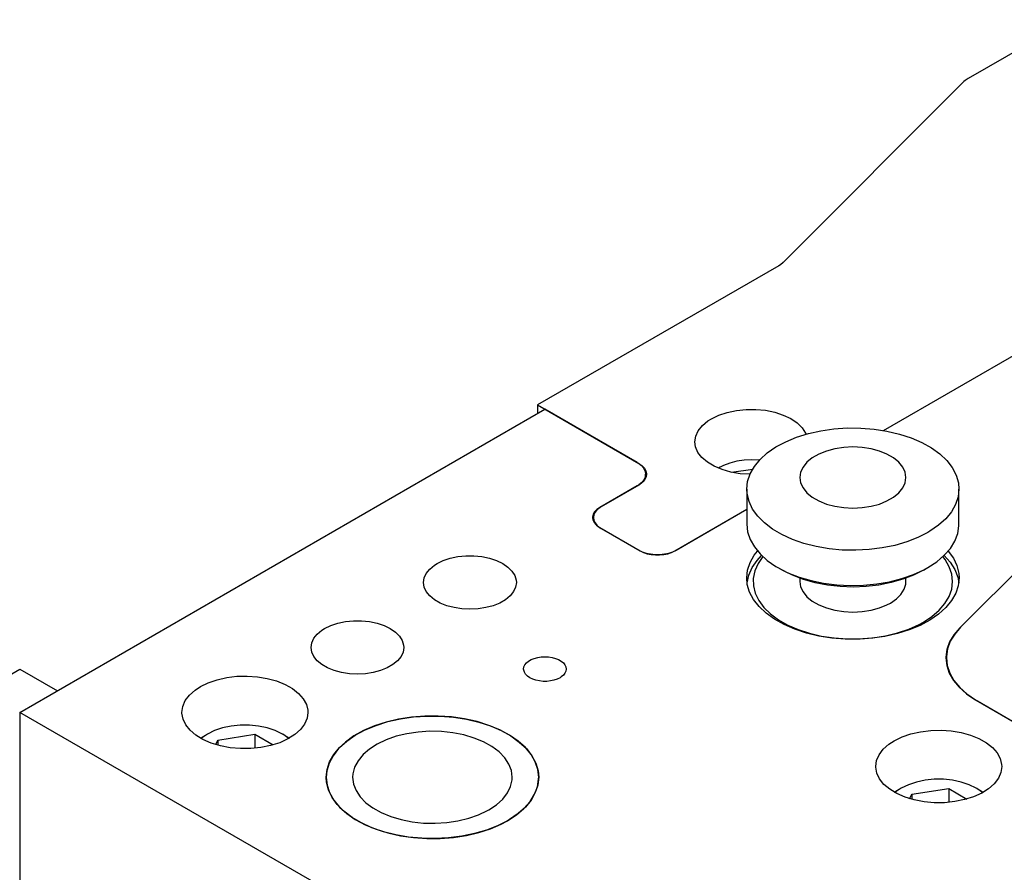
# Model space of a CAD drawing. Header units: inches. Extents: x 3 to 289, y 4 to 291.
# Tile 418 of 634: x 19.46 to 24.1, y 276.92 to 280.94. Entities that reach past the tile are written whole.
import ezdxf

# ---------------------------------------------------------------- set-up
doc = ezdxf.new("R2010")
doc.units = ezdxf.units.IN
doc.header["$LTSCALE"] = 0.5
doc.header["$MEASUREMENT"] = 0
doc.layers.add('DIE', color=7, linetype='Continuous')

msp = doc.modelspace()

# ---------------------------------------------------------------- linework, layer by layer
at = {"layer": 'DIE', "color": 9, "linetype": 'Continuous'}
for p, q in [((24.4072, 280.94), (23.927, 280.6628)), ((23.9071, 280.6478), (23.0543, 279.795)), ((23.913, 280.6531), (23.9071, 280.6478)), ((23.927, 280.6628), (23.913, 280.6531)), ((23.5274, 279.0032), (25.9169, 280.3828)), ((23.5274, 279.0032), (25.9098, 280.3787)), ((23.0543, 279.795), (23.0418, 279.7847)), ((23.0344, 279.78), (21.897, 279.1233)), ((23.0418, 279.7847), (23.0344, 279.78)), ((24.9614, 279.1462), (23.8876, 278.0724)), ((24.9608, 279.1456), (23.8914, 278.0762)), ((19.4575, 277.6741), (21.9323, 279.1029)), ((21.897, 279.1233), (22.3743, 278.8478)), ((21.897, 279.1233), (21.897, 279.0825)), ((22.3672, 278.8519), (21.9323, 279.1029)), ((22.7919, 279.0887), (22.8351, 279.0979)), ((22.8351, 279.0979), (22.8805, 279.1026)), ((22.8805, 279.1026), (22.9265, 279.1027)), ((22.9265, 279.1027), (22.9719, 279.0982)), ((22.9719, 279.0982), (23.0153, 279.0892)), ((22.6742, 279.0261), (22.7005, 279.048)), ((22.7005, 279.048), (22.7168, 279.0583)), ((22.7168, 279.0583), (22.752, 279.0754)), ((22.752, 279.0754), (22.7919, 279.0887)), ((23.0153, 279.0892), (23.0553, 279.0761)), ((23.0553, 279.0761), (23.0908, 279.0592)), ((23.0908, 279.0592), (23.1208, 279.039)), ((22.643, 278.9763), (22.6548, 279.002)), ((22.6548, 279.002), (22.6742, 279.0261)), ((23.1208, 279.039), (23.1442, 279.0161)), ((23.1442, 279.0161), (23.1604, 278.9912)), ((23.1742, 278.9889), (23.2332, 279.002)), ((23.2332, 279.002), (23.2946, 279.0108)), ((23.2946, 279.0108), (23.3574, 279.015)), ((23.3574, 279.015), (23.4206, 279.0146)), ((23.4206, 279.0146), (23.4832, 279.0096)), ((23.4832, 279.0096), (23.5442, 279.0001)), ((23.5442, 279.0001), (23.6027, 278.9863)), ((22.639, 278.9498), (22.643, 278.9763)), ((23.0672, 278.9503), (23.1186, 278.9715)), ((23.1186, 278.9715), (23.1742, 278.9889)), ((23.1604, 278.9912), (23.1628, 278.9857)), ((23.6027, 278.9863), (23.6576, 278.9682)), ((23.6576, 278.9682), (23.7082, 278.9463)), ((22.6423, 278.9256), (22.639, 278.9498)), ((22.6535, 278.8998), (22.6423, 278.9256)), ((22.9804, 278.8974), (23.0209, 278.9254)), ((23.0209, 278.9254), (23.0672, 278.9503)), ((23.2982, 278.9171), (23.2587, 278.9064)), ((23.3403, 278.9236), (23.2982, 278.9171)), ((23.3837, 278.9258), (23.3403, 278.9236)), ((23.4271, 278.9236), (23.3837, 278.9258)), ((23.4692, 278.9171), (23.4271, 278.9236)), ((23.5087, 278.9064), (23.4692, 278.9171)), ((23.7082, 278.9463), (23.7536, 278.9209)), ((23.7536, 278.9209), (23.7931, 278.8924)), ((22.6723, 278.8755), (22.6535, 278.8998)), ((22.698, 278.8534), (22.6723, 278.8755)), ((22.9192, 278.8337), (22.9463, 278.8667)), ((22.9463, 278.8667), (22.9804, 278.8974)), ((23.1922, 278.8742), (23.1672, 278.8536)), ((23.223, 278.892), (23.1922, 278.8742)), ((23.2587, 278.9064), (23.223, 278.892)), ((23.5444, 278.892), (23.5087, 278.9064)), ((23.5752, 278.8742), (23.5444, 278.892)), ((23.6002, 278.8536), (23.5752, 278.8742)), ((23.7931, 278.8924), (23.826, 278.8613)), ((23.826, 278.8613), (23.8519, 278.828)), ((22.3672, 278.8519), (22.3725, 278.8486)), ((22.3725, 278.8486), (22.3866, 278.8377)), ((22.3743, 278.8478), (22.3883, 278.8381)), ((22.3866, 278.8377), (22.3887, 278.8357)), ((22.3883, 278.8381), (22.3907, 278.836)), ((22.3887, 278.8357), (22.3986, 278.8234)), ((22.3907, 278.836), (22.401, 278.8249)), ((22.3986, 278.8234), (22.4047, 278.8103)), ((22.401, 278.8249), (22.4077, 278.813)), ((22.73, 278.8343), (22.698, 278.8534)), ((22.7672, 278.8186), (22.73, 278.8343)), ((22.8085, 278.8069), (22.7672, 278.8186)), ((22.8996, 278.799), (22.9192, 278.8337)), ((23.1487, 278.8308), (23.1375, 278.8065)), ((23.1672, 278.8536), (23.1487, 278.8308)), ((23.6186, 278.8308), (23.6002, 278.8536)), ((23.6299, 278.8065), (23.6186, 278.8308)), ((23.8519, 278.828), (23.8703, 278.7931)), ((22.3986, 278.7701), (22.3887, 278.7578)), ((22.4033, 278.7721), (22.3941, 278.7607)), ((22.4047, 278.7832), (22.3986, 278.7701)), ((22.409, 278.7842), (22.4033, 278.7721)), ((22.4047, 278.8103), (22.4067, 278.7967)), ((22.4067, 278.7967), (22.4047, 278.7832)), ((22.4067, 278.7783), (22.4067, 278.7967)), ((22.4077, 278.813), (22.4107, 278.8005)), ((22.4109, 278.7967), (22.409, 278.7842)), ((22.4107, 278.8005), (22.4109, 278.7967)), ((22.8527, 278.7994), (22.8085, 278.8069)), ((22.8985, 278.7965), (22.8527, 278.7994)), ((22.8877, 278.7632), (22.8996, 278.799)), ((23.1375, 278.8065), (23.1337, 278.7814)), ((23.1337, 278.7814), (23.1375, 278.7564)), ((23.6337, 278.7814), (23.6299, 278.8065)), ((23.6299, 278.7564), (23.6337, 278.7814)), ((23.8703, 278.7931), (23.8809, 278.7571)), ((22.3672, 278.7416), (22.1904, 278.6396)), ((22.3743, 278.7457), (22.1975, 278.6437)), ((22.3725, 278.7449), (22.3672, 278.7416)), ((22.3752, 278.7466), (22.3725, 278.7449)), ((22.3773, 278.7475), (22.3743, 278.7457)), ((22.3887, 278.7578), (22.3752, 278.7466)), ((22.3907, 278.7575), (22.3773, 278.7475)), ((22.3941, 278.7607), (22.3907, 278.7575)), ((22.8837, 278.7267), (22.8877, 278.7632)), ((22.8837, 278.7267), (22.8837, 278.561)), ((22.8852, 278.704), (22.8837, 278.7267)), ((23.1375, 278.7564), (23.1487, 278.7321)), ((23.1487, 278.7321), (23.1672, 278.7093)), ((23.6002, 278.7093), (23.6186, 278.7321)), ((23.6186, 278.7321), (23.6299, 278.7564)), ((23.8837, 278.7267), (23.8797, 278.6903)), ((23.8809, 278.7571), (23.8837, 278.7267)), ((23.8837, 278.561), (23.8837, 278.7267)), ((22.8942, 278.6678), (22.8852, 278.704)), ((23.1672, 278.7093), (23.1922, 278.6887)), ((23.1922, 278.6887), (23.223, 278.6709)), ((23.5444, 278.6709), (23.5752, 278.6887)), ((23.5752, 278.6887), (23.6002, 278.7093)), ((23.8797, 278.6903), (23.8677, 278.6545)), ((22.1756, 278.629), (22.1661, 278.6188)), ((22.1776, 278.6287), (22.1684, 278.6173)), ((22.1775, 278.6307), (22.1756, 278.629)), ((22.1904, 278.6396), (22.1775, 278.6307)), ((22.1792, 278.6303), (22.1776, 278.6287)), ((22.1922, 278.6404), (22.1792, 278.6303)), ((22.1975, 278.6437), (22.1922, 278.6404)), ((22.544, 278.4354), (22.8837, 278.6316)), ((22.551, 278.4395), (22.8837, 278.6316)), ((22.911, 278.6327), (22.8942, 278.6678)), ((22.9353, 278.599), (22.911, 278.6327)), ((23.223, 278.6709), (23.2587, 278.6564)), ((23.2587, 278.6564), (23.2982, 278.6458)), ((23.2982, 278.6458), (23.3403, 278.6393)), ((23.3403, 278.6393), (23.3837, 278.6371)), ((23.3837, 278.6371), (23.4271, 278.6393)), ((23.4271, 278.6393), (23.4692, 278.6458)), ((23.4692, 278.6458), (23.5087, 278.6564)), ((23.5087, 278.6564), (23.5444, 278.6709)), ((23.8677, 278.6545), (23.8481, 278.6198)), ((22.1569, 278.5964), (22.1567, 278.5926)), ((22.1567, 278.5926), (22.1585, 278.5811)), ((22.1598, 278.6078), (22.1569, 278.5964)), ((22.1661, 278.6188), (22.1598, 278.6078)), ((22.1628, 278.6052), (22.1609, 278.5926)), ((22.1609, 278.5926), (22.1609, 278.575)), ((22.1609, 278.5926), (22.1628, 278.5801)), ((22.1684, 278.6173), (22.1628, 278.6052)), ((22.9668, 278.5673), (22.9353, 278.599)), ((23.821, 278.5868), (23.7869, 278.5561)), ((23.8481, 278.6198), (23.821, 278.5868)), ((22.1585, 278.5811), (22.1637, 278.5699)), ((22.1628, 278.5801), (22.1684, 278.5679)), ((22.1637, 278.5699), (22.1721, 278.5594)), ((22.1684, 278.5679), (22.1776, 278.5565)), ((22.1721, 278.5594), (22.1756, 278.5562)), ((22.1756, 278.5562), (22.188, 278.5471)), ((22.1776, 278.5565), (22.1901, 278.5462)), ((22.188, 278.5471), (22.1904, 278.5457)), ((22.1901, 278.5462), (22.1922, 278.5448)), ((22.1904, 278.5457), (22.3813, 278.4354)), ((22.1922, 278.5448), (22.1975, 278.5416)), ((22.1975, 278.5416), (22.3743, 278.4395)), ((22.8837, 278.561), (22.8877, 278.5246)), ((23.005, 278.5382), (22.9668, 278.5673)), ((23.0492, 278.5122), (23.005, 278.5382)), ((23.7869, 278.5561), (23.7464, 278.5281)), ((23.8778, 278.517), (23.8835, 278.5534)), ((23.8835, 278.5534), (23.8837, 278.561)), ((22.8877, 278.5246), (22.8996, 278.4887)), ((23.0988, 278.4895), (23.0492, 278.5122)), ((23.1529, 278.4707), (23.0988, 278.4895)), ((23.6898, 278.4985), (23.6375, 278.478)), ((23.7372, 278.5226), (23.6898, 278.4985)), ((23.7464, 278.5281), (23.7372, 278.5226)), ((23.8643, 278.4814), (23.8778, 278.517)), ((22.8996, 278.4887), (22.9192, 278.454)), ((22.9192, 278.454), (22.9463, 278.4211)), ((23.2107, 278.4559), (23.1529, 278.4707)), ((23.2713, 278.4455), (23.2107, 278.4559)), ((23.3337, 278.4395), (23.2713, 278.4455)), ((23.5215, 278.4493), (23.4598, 278.4414)), ((23.5811, 278.4615), (23.5215, 278.4493)), ((23.6375, 278.478), (23.5811, 278.4615)), ((23.8145, 278.4145), (23.8431, 278.447)), ((23.8431, 278.447), (23.8643, 278.4814)), ((21.4533, 278.3899), (21.4863, 278.4009)), ((21.4863, 278.4009), (21.5222, 278.4084)), ((21.5222, 278.4084), (21.5597, 278.4123)), ((21.5597, 278.4123), (21.5978, 278.4123)), ((21.5978, 278.4123), (21.6354, 278.4084)), ((21.6354, 278.4084), (21.6712, 278.4009)), ((21.6712, 278.4009), (21.7042, 278.3899)), ((22.3743, 278.4395), (22.391, 278.4314)), ((22.3813, 278.4354), (22.3967, 278.428)), ((22.391, 278.4314), (22.4098, 278.4252)), ((22.3967, 278.428), (22.4141, 278.4222)), ((22.4098, 278.4252), (22.4303, 278.4209)), ((22.4141, 278.4222), (22.4329, 278.4183)), ((22.4303, 278.4209), (22.4518, 278.4187)), ((22.4329, 278.4183), (22.4526, 278.4163)), ((22.4518, 278.4187), (22.4736, 278.4187)), ((22.4526, 278.4163), (22.4727, 278.4163)), ((22.4727, 278.4163), (22.4924, 278.4183)), ((22.4736, 278.4187), (22.495, 278.4209)), ((22.4924, 278.4183), (22.5113, 278.4222)), ((22.495, 278.4209), (22.5155, 278.4252)), ((22.5113, 278.4222), (22.5286, 278.428)), ((22.5155, 278.4252), (22.5344, 278.4314)), ((22.5286, 278.428), (22.544, 278.4354)), ((22.5344, 278.4314), (22.551, 278.4395)), ((22.8991, 278.3802), (22.9187, 278.4149)), ((22.9187, 278.4149), (22.934, 278.4348)), ((22.932, 278.3908), (22.9533, 278.414)), ((22.9594, 278.4083), (22.9367, 278.3754)), ((22.9463, 278.4211), (22.9804, 278.3903)), ((23.3968, 278.4382), (23.3337, 278.4395)), ((23.4598, 278.4414), (23.3968, 278.4382)), ((23.779, 278.3843), (23.8145, 278.4145)), ((23.8186, 278.3945), (23.808, 278.4083)), ((23.814, 278.414), (23.8427, 278.3815)), ((23.8333, 278.4348), (23.8575, 278.401)), ((23.8575, 278.401), (23.874, 278.3658)), ((21.3893, 278.3496), (21.4112, 278.3676)), ((21.4112, 278.3676), (21.4241, 278.3757)), ((21.4241, 278.3757), (21.4533, 278.3899)), ((21.7042, 278.3899), (21.7335, 278.3757)), ((21.7335, 278.3757), (21.758, 278.3589)), ((21.758, 278.3589), (21.777, 278.3398)), ((22.8872, 278.3443), (22.8991, 278.3802)), ((22.8927, 278.3216), (22.9085, 278.357)), ((22.9085, 278.357), (22.932, 278.3908)), ((22.9367, 278.3754), (22.9216, 278.3411)), ((22.9804, 278.3903), (23.0209, 278.3623)), ((23.0209, 278.3623), (23.0301, 278.3569)), ((23.0301, 278.3569), (23.0513, 278.3446)), ((23.0301, 278.3569), (23.0775, 278.3327)), ((23.716, 278.3446), (23.7372, 278.3569)), ((23.7181, 278.3464), (23.7372, 278.3569)), ((23.7372, 278.3569), (23.779, 278.3843)), ((23.838, 278.3609), (23.8186, 278.3945)), ((23.8498, 278.3262), (23.838, 278.3609)), ((23.8427, 278.3815), (23.864, 278.3471)), ((23.874, 278.3658), (23.8828, 278.3296)), ((21.36, 278.2864), (21.3634, 278.3084)), ((21.3634, 278.3084), (21.3732, 278.3296)), ((21.3732, 278.3296), (21.3893, 278.3496)), ((21.777, 278.3398), (21.7901, 278.3191)), ((21.7901, 278.3191), (21.7967, 278.2974)), ((22.8832, 278.3079), (22.8872, 278.3443)), ((22.886, 278.2771), (22.8832, 278.3079)), ((22.8847, 278.2854), (22.8927, 278.3216)), ((22.9216, 278.3411), (22.9143, 278.306)), ((22.9143, 278.306), (22.9151, 278.2706)), ((23.053, 278.3437), (23.0513, 278.3446)), ((23.0992, 278.3205), (23.053, 278.3437)), ((23.0775, 278.3327), (23.1299, 278.3123)), ((23.1503, 278.3009), (23.0992, 278.3205)), ((23.1299, 278.3123), (23.1863, 278.2958)), ((23.1337, 278.3067), (23.1337, 278.2915)), ((23.5566, 278.2901), (23.6144, 278.3049)), ((23.6144, 278.3049), (23.6686, 278.3238)), ((23.6699, 278.3213), (23.619, 278.3016)), ((23.6337, 278.2915), (23.6337, 278.3067)), ((23.6686, 278.3238), (23.7181, 278.3464)), ((23.716, 278.3446), (23.6699, 278.3213)), ((23.8537, 278.2909), (23.8498, 278.3262)), ((23.864, 278.3471), (23.8777, 278.3115)), ((23.8777, 278.3115), (23.8827, 278.2854)), ((23.8842, 278.3079), (23.8802, 278.2714)), ((23.8828, 278.3296), (23.8842, 278.3079)), ((21.3634, 278.2645), (21.36, 278.2864)), ((21.3732, 278.2432), (21.3634, 278.2645)), ((21.7942, 278.2645), (21.7843, 278.2432)), ((21.7975, 278.2864), (21.7942, 278.2645)), ((21.7967, 278.2974), (21.7975, 278.2864)), ((22.8967, 278.2411), (22.886, 278.2771)), ((22.9151, 278.2706), (22.9238, 278.2356)), ((23.1337, 278.2915), (23.1375, 278.2665)), ((23.1375, 278.2665), (23.1487, 278.2422)), ((23.2054, 278.2854), (23.1503, 278.3009)), ((23.1863, 278.2958), (23.2458, 278.2835)), ((23.2635, 278.2742), (23.2054, 278.2854)), ((23.2458, 278.2835), (23.3075, 278.2757)), ((23.3237, 278.2674), (23.2635, 278.2742)), ((23.3075, 278.2757), (23.3705, 278.2724)), ((23.3848, 278.2651), (23.3237, 278.2674)), ((23.3705, 278.2724), (23.4337, 278.2738)), ((23.446, 278.2675), (23.3848, 278.2651)), ((23.4337, 278.2738), (23.496, 278.2797)), ((23.5061, 278.2745), (23.446, 278.2675)), ((23.496, 278.2797), (23.5566, 278.2901)), ((23.5641, 278.2859), (23.5061, 278.2745)), ((23.619, 278.3016), (23.5641, 278.2859)), ((23.6251, 278.2542), (23.6327, 278.279)), ((23.6327, 278.279), (23.6337, 278.2915)), ((23.8495, 278.2556), (23.8537, 278.2909)), ((23.8802, 278.2714), (23.8682, 278.2356)), ((21.3893, 278.2233), (21.3732, 278.2432)), ((21.4112, 278.2053), (21.3893, 278.2233)), ((21.7682, 278.2233), (21.7463, 278.2053)), ((21.7843, 278.2432), (21.7682, 278.2233)), ((22.9152, 278.2062), (22.8967, 278.2411)), ((22.9238, 278.2356), (22.9403, 278.2015)), ((23.1487, 278.2422), (23.1672, 278.2194)), ((23.1672, 278.2194), (23.1922, 278.1988)), ((23.5885, 278.2088), (23.6102, 278.2305)), ((23.6102, 278.2305), (23.6251, 278.2542)), ((23.8177, 278.1874), (23.8375, 278.2209)), ((23.8375, 278.2209), (23.8495, 278.2556)), ((23.8682, 278.2356), (23.8486, 278.2009)), ((21.4382, 278.1897), (21.4112, 278.2053)), ((21.4694, 278.1771), (21.4382, 278.1897)), ((21.504, 278.1678), (21.4694, 278.1771)), ((21.5408, 278.1621), (21.504, 278.1678)), ((21.6536, 278.1678), (21.6168, 278.1621)), ((21.6882, 278.1771), (21.6536, 278.1678)), ((21.7194, 278.1897), (21.6882, 278.1771)), ((21.7463, 278.2053), (21.7194, 278.1897)), ((22.9412, 278.1729), (22.9152, 278.2062)), ((22.9403, 278.2015), (22.9644, 278.169)), ((22.9742, 278.1417), (22.9412, 278.1729)), ((22.9644, 278.169), (22.9956, 278.1385)), ((23.1922, 278.1988), (23.223, 278.181)), ((23.223, 278.181), (23.2587, 278.1665)), ((23.2587, 278.1665), (23.2982, 278.1559)), ((23.4692, 278.1559), (23.5087, 278.1665)), ((23.5087, 278.1665), (23.5444, 278.181)), ((23.5444, 278.181), (23.5604, 278.1895)), ((23.5604, 278.1895), (23.5885, 278.2088)), ((23.8215, 278.1679), (23.7874, 278.1371)), ((23.7905, 278.1557), (23.8177, 278.1874)), ((23.8486, 278.2009), (23.8215, 278.1679)), ((21.5788, 278.1601), (21.5408, 278.1621)), ((21.6168, 278.1621), (21.5788, 278.1601)), ((23.0137, 278.1132), (22.9742, 278.1417)), ((22.9956, 278.1385), (23.0334, 278.1106)), ((23.2982, 278.1559), (23.3403, 278.1494)), ((23.3403, 278.1494), (23.3837, 278.1472)), ((23.3837, 278.1472), (23.4271, 278.1494)), ((23.4271, 278.1494), (23.4692, 278.1559)), ((23.716, 278.0997), (23.7564, 278.1263)), ((23.7874, 278.1371), (23.7469, 278.1091)), ((23.7564, 278.1263), (23.7905, 278.1557)), ((20.8938, 278.0696), (20.923, 278.0837)), ((20.923, 278.0837), (20.956, 278.0947)), ((20.956, 278.0947), (20.9918, 278.1022)), ((20.9918, 278.1022), (21.0294, 278.1061)), ((21.0294, 278.1061), (21.0675, 278.1061)), ((21.0675, 278.1061), (21.1051, 278.1022)), ((21.1051, 278.1022), (21.1409, 278.0947)), ((21.1409, 278.0947), (21.1739, 278.0837)), ((21.1739, 278.0837), (21.2031, 278.0696)), ((23.0592, 278.0878), (23.0137, 278.1132)), ((23.0334, 278.1106), (23.0771, 278.0859)), ((23.1099, 278.066), (23.0592, 278.0878)), ((23.0771, 278.0859), (23.1261, 278.0646)), ((23.6468, 278.0667), (23.6953, 278.0884)), ((23.7006, 278.0842), (23.6492, 278.0629)), ((23.6953, 278.0884), (23.716, 278.0997)), ((23.7469, 278.1091), (23.7006, 278.0842)), ((23.8876, 278.0724), (23.8598, 278.04)), ((23.8914, 278.0762), (23.8634, 278.0435)), ((20.8429, 278.0235), (20.859, 278.0434)), ((20.859, 278.0434), (20.8809, 278.0614)), ((20.8809, 278.0614), (20.8938, 278.0696)), ((21.2031, 278.0696), (21.2276, 278.0527)), ((21.2276, 278.0527), (21.2467, 278.0336)), ((21.2467, 278.0336), (21.2597, 278.0129)), ((23.1649, 278.048), (23.1099, 278.066)), ((23.1261, 278.0646), (23.1794, 278.0472)), ((23.2234, 278.0341), (23.1649, 278.048)), ((23.1794, 278.0472), (23.2362, 278.0339)), ((23.2845, 278.0246), (23.2234, 278.0341)), ((23.2362, 278.0339), (23.2955, 278.025)), ((23.4176, 278.0209), (23.4784, 278.0258)), ((23.5346, 278.0324), (23.4732, 278.0236)), ((23.4784, 278.0258), (23.5375, 278.0351)), ((23.5936, 278.0455), (23.5346, 278.0324)), ((23.5375, 278.0351), (23.5939, 278.0489)), ((23.6492, 278.0629), (23.5936, 278.0455)), ((23.5939, 278.0489), (23.6468, 278.0667)), ((23.8598, 278.04), (23.8394, 278.0059)), ((23.8634, 278.0435), (23.8426, 278.0091)), ((20.8297, 277.9803), (20.833, 278.0022)), ((20.833, 277.9583), (20.8297, 277.9803)), ((20.833, 278.0022), (20.8429, 278.0235)), ((21.2597, 278.0129), (21.2664, 277.9913)), ((21.2672, 277.9803), (21.2639, 277.9583)), ((21.2664, 277.9913), (21.2672, 277.9803)), ((23.3471, 278.0197), (23.2845, 278.0246)), ((23.2955, 278.025), (23.3564, 278.0206)), ((23.4104, 278.0193), (23.3471, 278.0197)), ((23.3564, 278.0206), (23.4176, 278.0209)), ((23.4732, 278.0236), (23.4104, 278.0193)), ((23.8394, 278.0059), (23.8268, 277.9705)), ((23.8426, 278.0091), (23.8296, 277.9733)), ((20.8429, 277.9371), (20.833, 277.9583)), ((20.859, 277.9171), (20.8429, 277.9371)), ((21.254, 277.9371), (21.2379, 277.9171)), ((21.2639, 277.9583), (21.254, 277.9371)), ((21.8821, 277.9284), (21.898, 277.9327)), ((21.898, 277.9327), (21.9149, 277.9353)), ((21.9149, 277.9353), (21.9323, 277.9362)), ((21.9323, 277.9362), (21.9498, 277.9353)), ((21.9498, 277.9353), (21.9667, 277.9327)), ((21.9667, 277.9327), (21.9826, 277.9284)), ((23.8268, 277.9705), (23.822, 277.9345)), ((23.822, 277.9345), (23.822, 277.9309)), ((23.8296, 277.9733), (23.8245, 277.937)), ((23.8245, 277.937), (23.8245, 277.9319)), ((20.8809, 277.8991), (20.859, 277.9171)), ((20.9078, 277.8835), (20.8809, 277.8991)), ((21.216, 277.8991), (21.1891, 277.8835)), ((21.2379, 277.9171), (21.216, 277.8991)), ((21.8318, 277.8782), (21.8334, 277.8883)), ((21.8334, 277.8883), (21.8379, 277.898)), ((21.8379, 277.898), (21.8453, 277.9072)), ((21.8453, 277.9072), (21.8553, 277.9155)), ((21.8553, 277.9155), (21.8677, 277.9226)), ((21.8677, 277.9226), (21.8821, 277.9284)), ((21.9826, 277.9284), (21.9969, 277.9226)), ((21.9969, 277.9226), (22.0093, 277.9155)), ((22.0093, 277.9155), (22.0194, 277.9072)), ((22.0194, 277.9072), (22.0268, 277.898)), ((22.0268, 277.898), (22.0313, 277.8883)), ((22.0313, 277.8883), (22.0328, 277.8782)), ((23.822, 277.9309), (23.826, 277.8949)), ((23.8245, 277.9319), (23.8245, 277.9024)), ((23.8245, 277.9319), (23.8284, 277.8955)), ((23.826, 277.8949), (23.8379, 277.8594)), ((23.8284, 277.8955), (23.8404, 277.8596)), ((20.4324, 277.8382), (20.48, 277.8441)), ((20.48, 277.8441), (20.5287, 277.8454)), ((20.5287, 277.8454), (20.577, 277.8421)), ((20.577, 277.8421), (20.6238, 277.8342)), ((20.9391, 277.8709), (20.9078, 277.8835)), ((20.9736, 277.8616), (20.9391, 277.8709)), ((21.0105, 277.8559), (20.9736, 277.8616)), ((21.0484, 277.854), (21.0105, 277.8559)), ((21.0864, 277.8559), (21.0484, 277.854)), ((21.1233, 277.8616), (21.0864, 277.8559)), ((21.1578, 277.8709), (21.1233, 277.8616)), ((21.1891, 277.8835), (21.1578, 277.8709)), ((21.8322, 277.8731), (21.8318, 277.8782)), ((21.8353, 277.8632), (21.8322, 277.8731)), ((21.8412, 277.8537), (21.8353, 277.8632)), ((21.85, 277.8449), (21.8412, 277.8537)), ((21.8613, 277.8372), (21.85, 277.8449)), ((22.0093, 277.8409), (22.0034, 277.8372)), ((22.0194, 277.8492), (22.0093, 277.8409)), ((22.0268, 277.8583), (22.0194, 277.8492)), ((22.0313, 277.8681), (22.0268, 277.8583)), ((22.0328, 277.8782), (22.0313, 277.8681)), ((23.8379, 277.8594), (23.8575, 277.8251)), ((23.8404, 277.8596), (23.86, 277.8249)), ((20.283, 277.7787), (20.3082, 277.7953)), ((20.3082, 277.7953), (20.3453, 277.8135)), ((20.3453, 277.8135), (20.3871, 277.8279)), ((20.3871, 277.8279), (20.4324, 277.8382)), ((20.6238, 277.8342), (20.6677, 277.8221)), ((20.6677, 277.8221), (20.7076, 277.806)), ((20.7076, 277.806), (20.7424, 277.7863)), ((21.8747, 277.8307), (21.8613, 277.8372)), ((21.8899, 277.8256), (21.8747, 277.8307)), ((21.9063, 277.8221), (21.8899, 277.8256)), ((21.9236, 277.8204), (21.9063, 277.8221)), ((21.9411, 277.8204), (21.9236, 277.8204)), ((21.9583, 277.8221), (21.9411, 277.8204)), ((21.9748, 277.8256), (21.9583, 277.8221)), ((21.99, 277.8307), (21.9748, 277.8256)), ((22.0034, 277.8372), (21.99, 277.8307)), ((23.8575, 277.8251), (23.8846, 277.7925)), ((23.86, 277.8249), (23.8871, 277.792)), ((20.2371, 277.7294), (20.2565, 277.7551)), ((20.2565, 277.7551), (20.283, 277.7787)), ((20.7424, 277.7863), (20.7712, 277.7637)), ((20.7712, 277.7637), (20.7932, 277.7386)), ((23.8846, 277.7925), (23.9186, 277.7622)), ((23.8871, 277.792), (23.9212, 277.7612)), ((23.9186, 277.7622), (23.9591, 277.7347)), ((23.9212, 277.7612), (23.9617, 277.7332)), ((20.2212, 277.6741), (20.2252, 277.7021)), ((20.2252, 277.7021), (20.2371, 277.7294)), ((20.7932, 277.7386), (20.8077, 277.7117)), ((20.8077, 277.7117), (20.8145, 277.6839)), ((23.9591, 277.7347), (23.9655, 277.7309)), ((23.9617, 277.7332), (23.9709, 277.7278)), ((23.9655, 277.7309), (25.0008, 277.1332)), ((23.9709, 277.7278), (24.9937, 277.1373)), ((24.0537, 275.0205), (19.4575, 277.6741)), ((19.4575, 277.6741), (19.4575, 276.4493)), ((20.2213, 277.6703), (20.2212, 277.6741)), ((20.2264, 277.6424), (20.2213, 277.6703)), ((20.815, 277.6741), (20.811, 277.6461)), ((20.8145, 277.6839), (20.815, 277.6741)), ((21.3657, 277.6563), (21.303, 277.6513)), ((21.3122, 277.6523), (21.375, 277.6566)), ((21.429, 277.6566), (21.3657, 277.6563)), ((21.375, 277.6566), (21.4383, 277.6563)), ((21.4918, 277.6523), (21.429, 277.6566)), ((21.4383, 277.6563), (21.501, 277.6513)), ((20.2393, 277.6153), (20.2264, 277.6424)), ((20.2597, 277.5897), (20.2393, 277.6153)), ((20.7991, 277.6188), (20.7797, 277.593)), ((20.811, 277.6461), (20.7991, 277.6188)), ((21.1283, 277.61), (21.0776, 277.5882)), ((21.0848, 277.5916), (21.1362, 277.6129)), ((21.1834, 277.628), (21.1283, 277.61)), ((21.1362, 277.6129), (21.1918, 277.6303)), ((21.2419, 277.6419), (21.1834, 277.628)), ((21.1918, 277.6303), (21.2508, 277.6435)), ((21.303, 277.6513), (21.2419, 277.6419)), ((21.2508, 277.6435), (21.3122, 277.6523)), ((21.5532, 277.6435), (21.4918, 277.6523)), ((21.501, 277.6513), (21.5621, 277.6419)), ((21.6122, 277.6303), (21.5532, 277.6435)), ((21.5621, 277.6419), (21.6206, 277.628)), ((21.6678, 277.6129), (21.6122, 277.6303)), ((21.6206, 277.628), (21.6757, 277.61)), ((21.7192, 277.5916), (21.6678, 277.6129)), ((21.6757, 277.61), (21.7264, 277.5882)), ((20.287, 277.5665), (20.2597, 277.5897)), ((20.3206, 277.5461), (20.287, 277.5665)), ((20.7532, 277.5694), (20.7204, 277.5486)), ((20.7797, 277.593), (20.7532, 277.5694)), ((21.0321, 277.5628), (20.9925, 277.5343)), ((20.9979, 277.5387), (21.0384, 277.5668)), ((21.0776, 277.5882), (21.0321, 277.5628)), ((21.0384, 277.5668), (21.0848, 277.5916)), ((21.2311, 277.5613), (21.1842, 277.5449)), ((21.2816, 277.5735), (21.2311, 277.5613)), ((21.3347, 277.5815), (21.2816, 277.5735)), ((21.3892, 277.5848), (21.3347, 277.5815)), ((21.444, 277.5836), (21.3892, 277.5848)), ((21.4978, 277.5778), (21.444, 277.5836)), ((21.5497, 277.5675), (21.4978, 277.5778)), ((21.5984, 277.553), (21.5497, 277.5675)), ((21.7656, 277.5668), (21.7192, 277.5916)), ((21.7264, 277.5882), (21.7719, 277.5628)), ((21.8061, 277.5387), (21.7656, 277.5668)), ((21.7719, 277.5628), (21.8115, 277.5343)), ((23.6157, 277.5583), (23.6575, 277.5727)), ((23.6575, 277.5727), (23.7028, 277.583)), ((23.7028, 277.583), (23.7504, 277.5889)), ((23.7504, 277.5889), (23.7991, 277.5902)), ((23.7991, 277.5902), (23.8474, 277.5869)), ((23.8474, 277.5869), (23.8942, 277.5791)), ((23.8942, 277.5791), (23.9381, 277.567)), ((23.9381, 277.567), (23.978, 277.5508)), ((20.3595, 277.5292), (20.3206, 277.5461)), ((20.4026, 277.5162), (20.3595, 277.5292)), ((20.4489, 277.5074), (20.4026, 277.5162)), ((20.6395, 277.5177), (20.5936, 277.5083)), ((20.6822, 277.5312), (20.6395, 277.5177)), ((20.7204, 277.5486), (20.6822, 277.5312)), ((20.9925, 277.5343), (20.9594, 277.5032)), ((20.9638, 277.5079), (20.9979, 277.5387)), ((21.142, 277.5247), (21.1053, 277.5012)), ((21.1842, 277.5449), (21.142, 277.5247)), ((21.6429, 277.5346), (21.5984, 277.553)), ((21.6823, 277.5126), (21.6429, 277.5346)), ((21.8402, 277.5079), (21.8061, 277.5387)), ((21.8115, 277.5343), (21.8446, 277.5032)), ((23.5269, 277.5), (23.5534, 277.5236)), ((23.5534, 277.5236), (23.5786, 277.5401)), ((23.5786, 277.5401), (23.6157, 277.5583)), ((23.978, 277.5508), (24.0128, 277.5312)), ((24.0128, 277.5312), (24.0416, 277.5085)), ((20.497, 277.5031), (20.4489, 277.5074)), ((20.5457, 277.5034), (20.497, 277.5031)), ((20.5936, 277.5083), (20.5457, 277.5034)), ((20.9334, 277.4699), (20.9148, 277.435)), ((20.9171, 277.4402), (20.9368, 277.4749)), ((20.9594, 277.5032), (20.9334, 277.4699)), ((20.9368, 277.4749), (20.9638, 277.5079)), ((21.0749, 277.4749), (21.0514, 277.4463)), ((21.1053, 277.5012), (21.0749, 277.4749)), ((21.7158, 277.4875), (21.6823, 277.5126)), ((21.7426, 277.4599), (21.7158, 277.4875)), ((21.8672, 277.4749), (21.8402, 277.5079)), ((21.8446, 277.5032), (21.8706, 277.4699)), ((21.8869, 277.4402), (21.8672, 277.4749)), ((21.8706, 277.4699), (21.8892, 277.435)), ((23.4956, 277.4469), (23.5075, 277.4742)), ((23.5075, 277.4742), (23.5269, 277.5)), ((24.0416, 277.5085), (24.0635, 277.4834)), ((24.0635, 277.4834), (24.0781, 277.4566)), ((20.9148, 277.435), (20.9041, 277.399)), ((20.9052, 277.4043), (20.9171, 277.4402)), ((21.0514, 277.4463), (21.0354, 277.416)), ((21.7621, 277.4303), (21.7426, 277.4599)), ((21.774, 277.3994), (21.7621, 277.4303)), ((21.8988, 277.4043), (21.8869, 277.4402)), ((21.8892, 277.435), (21.8999, 277.399)), ((23.4916, 277.4189), (23.4956, 277.4469)), ((24.0781, 277.4566), (24.0849, 277.4287)), ((24.0849, 277.4287), (24.0854, 277.4189)), ((20.9012, 277.3679), (20.9052, 277.4043)), ((20.9041, 277.399), (20.9012, 277.3679)), ((21.0271, 277.3847), (21.026, 277.3679)), ((21.0354, 277.416), (21.0271, 277.3847)), ((21.778, 277.3679), (21.774, 277.3994)), ((21.9028, 277.3679), (21.8988, 277.4043)), ((21.8999, 277.399), (21.9028, 277.3679)), ((23.4917, 277.4152), (23.4916, 277.4189)), ((23.4967, 277.3872), (23.4917, 277.4152)), ((23.5096, 277.3601), (23.4967, 277.3872)), ((24.0814, 277.3909), (24.0695, 277.3636)), ((24.0854, 277.4189), (24.0814, 277.3909)), ((20.9012, 277.3679), (20.9052, 277.3314)), ((20.9028, 277.3445), (20.9012, 277.3679)), ((20.9119, 277.3084), (20.9028, 277.3445)), ((20.9052, 277.3314), (20.9171, 277.2956)), ((21.026, 277.3679), (21.03, 277.3363)), ((21.03, 277.3363), (21.0419, 277.3054)), ((21.7704, 277.3244), (21.7774, 277.3558)), ((21.7774, 277.3558), (21.778, 277.3679)), ((21.8988, 277.3314), (21.8869, 277.2956)), ((21.8969, 277.3237), (21.9026, 277.3601)), ((21.9028, 277.3679), (21.8988, 277.3314)), ((21.9026, 277.3601), (21.9028, 277.3679)), ((23.53, 277.3346), (23.5096, 277.3601)), ((23.5574, 277.3113), (23.53, 277.3346)), ((24.0501, 277.3379), (24.0236, 277.3143)), ((24.0695, 277.3636), (24.0501, 277.3379)), ((20.9288, 277.2732), (20.9119, 277.3084)), ((20.9171, 277.2956), (20.9368, 277.2608)), ((21.0419, 277.3054), (21.0614, 277.2759)), ((21.7331, 277.265), (21.7555, 277.2939)), ((21.7555, 277.2939), (21.7704, 277.3244)), ((21.8621, 277.2536), (21.8834, 277.288)), ((21.8869, 277.2956), (21.8672, 277.2608)), ((21.8834, 277.288), (21.8969, 277.3237)), ((23.5909, 277.291), (23.5574, 277.3113)), ((23.6298, 277.2741), (23.5909, 277.291)), ((23.9908, 277.2935), (23.9526, 277.2761)), ((24.0236, 277.3143), (23.9908, 277.2935)), ((20.9533, 277.2395), (20.9288, 277.2732)), ((20.9368, 277.2608), (20.9638, 277.2278)), ((20.9849, 277.2079), (20.9533, 277.2395)), ((21.0614, 277.2759), (21.0882, 277.2483)), ((21.0882, 277.2483), (21.1217, 277.2232)), ((21.6679, 277.2144), (21.7037, 277.2383)), ((21.7037, 277.2383), (21.7331, 277.265)), ((21.8335, 277.2211), (21.8621, 277.2536)), ((21.8672, 277.2608), (21.8402, 277.2278)), ((23.673, 277.261), (23.6298, 277.2741)), ((23.7192, 277.2522), (23.673, 277.261)), ((23.7674, 277.248), (23.7192, 277.2522)), ((23.816, 277.2483), (23.7674, 277.248)), ((23.864, 277.2532), (23.816, 277.2483)), ((23.9099, 277.2625), (23.864, 277.2532)), ((23.9526, 277.2761), (23.9099, 277.2625)), ((20.9638, 277.2278), (20.9979, 277.1971)), ((21.0231, 277.1788), (20.9849, 277.2079)), ((20.9979, 277.1971), (21.0384, 277.169)), ((21.1217, 277.2232), (21.1611, 277.2012)), ((21.1611, 277.2012), (21.2056, 277.1828)), ((21.5729, 277.1745), (21.6198, 277.1909)), ((21.6198, 277.1909), (21.662, 277.2111)), ((21.662, 277.2111), (21.6679, 277.2144)), ((21.7561, 277.1634), (21.798, 277.1908)), ((21.8061, 277.1971), (21.7656, 277.169)), ((21.798, 277.1908), (21.8335, 277.2211)), ((21.8402, 277.2278), (21.8061, 277.1971)), ((21.0675, 277.1527), (21.0231, 277.1788)), ((21.0384, 277.169), (21.0848, 277.1441)), ((21.1171, 277.1301), (21.0675, 277.1527)), ((21.0848, 277.1441), (21.1362, 277.1228)), ((21.2056, 277.1828), (21.2543, 277.1683)), ((21.2543, 277.1683), (21.3062, 277.158)), ((21.3062, 277.158), (21.36, 277.1522)), ((21.36, 277.1522), (21.4148, 277.1509)), ((21.4148, 277.1509), (21.4693, 277.1543)), ((21.4693, 277.1543), (21.5224, 277.1622)), ((21.5224, 277.1622), (21.5729, 277.1745)), ((21.6757, 277.1257), (21.7264, 277.1476)), ((21.7561, 277.1634), (21.7087, 277.1393)), ((21.7264, 277.1476), (21.7561, 277.1634)), ((21.7656, 277.169), (21.7561, 277.1634)), ((21.1713, 277.1112), (21.1171, 277.1301)), ((21.1362, 277.1228), (21.1918, 277.1054)), ((21.2292, 277.0965), (21.1713, 277.1112)), ((21.1918, 277.1054), (21.2508, 277.0922)), ((21.5999, 277.1023), (21.5403, 277.09)), ((21.5621, 277.0939), (21.6206, 277.1077)), ((21.6563, 277.1188), (21.5999, 277.1023)), ((21.6206, 277.1077), (21.6757, 277.1257)), ((21.7087, 277.1393), (21.6563, 277.1188)), ((21.2898, 277.0861), (21.2292, 277.0965)), ((21.2508, 277.0922), (21.3122, 277.0834)), ((21.3523, 277.0802), (21.2898, 277.0861)), ((21.3122, 277.0834), (21.375, 277.0792)), ((21.4155, 277.0788), (21.3523, 277.0802)), ((21.375, 277.0792), (21.4383, 277.0795)), ((21.4785, 277.0821), (21.4155, 277.0788)), ((21.4383, 277.0795), (21.501, 277.0844)), ((21.5403, 277.09), (21.4785, 277.0821)), ((21.501, 277.0844), (21.5621, 277.0939))]:
    msp.add_line(p, q, dxfattribs=at)
at = {"layer": 'DIE', "color": 132, "linetype": 'Continuous'}
for p, q in [((22.8711, 278.8634), (22.8362, 278.8583)), ((22.907, 278.865), (22.8711, 278.8634)), ((22.9428, 278.8629), (22.907, 278.865)), ((22.7585, 278.8301), (22.75, 278.8251)), ((22.7585, 278.8301), (22.7503, 278.825)), ((22.7736, 278.838), (22.7585, 278.8301)), ((22.8034, 278.8497), (22.7736, 278.838)), ((22.8362, 278.8583), (22.8034, 278.8497)), ((22.812, 278.8061), (22.9114, 278.8215)), ((20.4534, 277.6094), (20.4125, 277.6008)), ((20.4963, 277.6137), (20.4534, 277.6094)), ((20.5399, 277.6137), (20.4963, 277.6137)), ((20.5828, 277.6094), (20.5399, 277.6137)), ((20.6238, 277.6008), (20.5828, 277.6094)), ((20.3413, 277.572), (20.3133, 277.5527)), ((20.3413, 277.572), (20.3192, 277.5592)), ((20.3747, 277.5882), (20.3413, 277.572)), ((20.3413, 277.572), (20.3413, 277.572)), ((20.4125, 277.6008), (20.3747, 277.5882)), ((20.3905, 277.5436), (20.5648, 277.5706)), ((20.5648, 277.5706), (20.651, 277.5208)), ((20.5648, 277.5706), (20.5648, 277.5048)), ((20.6615, 277.5882), (20.6238, 277.6008)), ((20.6949, 277.572), (20.6615, 277.5882)), ((20.717, 277.5592), (20.6949, 277.572)), ((20.6973, 277.5706), (20.6949, 277.572)), ((20.7249, 277.5511), (20.6973, 277.5706)), ((20.3085, 277.5527), (20.3192, 277.5592)), ((20.3133, 277.5527), (20.3114, 277.5511)), ((20.3806, 277.5222), (20.3905, 277.5436)), ((20.3905, 277.5436), (20.3905, 277.5193)), ((20.717, 277.5592), (20.7277, 277.5527)), ((23.6451, 277.333), (23.6117, 277.3169)), ((23.6828, 277.3456), (23.6451, 277.333)), ((23.7238, 277.3542), (23.6828, 277.3456)), ((23.7667, 277.3586), (23.7238, 277.3542)), ((23.8103, 277.3586), (23.7667, 277.3586)), ((23.8532, 277.3542), (23.8103, 277.3586)), ((23.8941, 277.3456), (23.8532, 277.3542)), ((23.9319, 277.333), (23.8941, 277.3456)), ((23.9653, 277.3169), (23.9319, 277.333)), ((23.5789, 277.2975), (23.5896, 277.3041)), ((23.5837, 277.2976), (23.5817, 277.2959)), ((23.6117, 277.3169), (23.5837, 277.2976)), ((23.6117, 277.3169), (23.5896, 277.3041)), ((23.6117, 277.3169), (23.6117, 277.3169)), ((23.651, 277.267), (23.6609, 277.2885)), ((23.6609, 277.2885), (23.8352, 277.3154)), ((23.6609, 277.2885), (23.6609, 277.2642)), ((23.8352, 277.3154), (23.9214, 277.2656)), ((23.8352, 277.3154), (23.8352, 277.2497)), ((23.9874, 277.3041), (23.9653, 277.3169)), ((23.9677, 277.3154), (23.9653, 277.3169)), ((23.9953, 277.2959), (23.9677, 277.3154)), ((23.9874, 277.3041), (23.9981, 277.2975))]:
    msp.add_line(p, q, dxfattribs=at)
at = {"layer": 'DIE', "color": 4, "linetype": 'Continuous'}
for p, q in [((22.3743, 278.8478), (22.3743, 278.8474)), ((22.1904, 278.6396), (22.1904, 278.6392)), ((23.8876, 278.0723), (23.8876, 278.0724))]:
    msp.add_line(p, q, dxfattribs=at)
at = {"layer": 'DIE', "color": 254, "linetype": 'Continuous'}
for p, q in [((13.8006, 274.6122), (19.4575, 277.8782)), ((19.4575, 277.8782), (19.6342, 277.7761))]:
    msp.add_line(p, q, dxfattribs=at)

doc.saveas('drawing.dxf')
